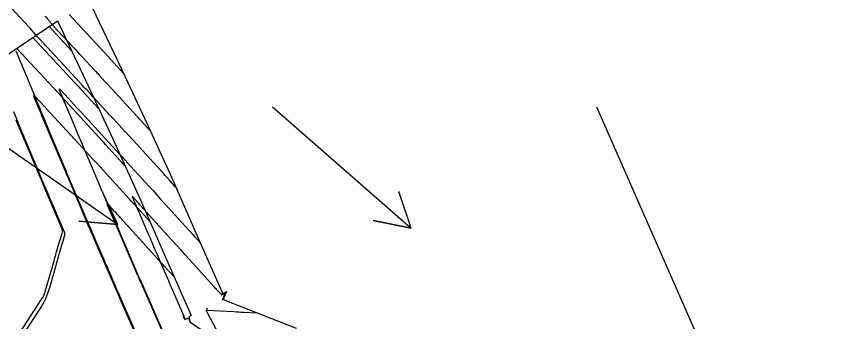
# Model space of a CAD drawing. Extents: x 954385 to 988206, y 1868364 to 1924553.
# Drawn here: x 957517.5 to 957642.4, y 1920335.7 to 1920383 of the extents above; entities that cross this region are included whole.
import ezdxf

# ---------------------------------------------------------------- set-up
doc = ezdxf.new("R2010")
doc.units = 0
for name, color, linetype in [('1', 7, 'Continuous'), ('Ex_Major Contours', 7, 'Continuous'), ('Ex_Minor Contours', 7, 'Continuous'), ('Perimeter', 7, 'Continuous'), ('Slopes', 7, 'Continuous')]:
    doc.layers.add(name, color=color, linetype=linetype)

msp = doc.modelspace()

# ---------------------------------------------------------------- linework, layer by layer
at = {"layer": '1'}
for points in [[(957450.82, 1920332.79), (957523.93, 1920382.25), (957528.25, 1920373.09), (957532.51, 1920363.9), (957536.68, 1920354.65), (957540.74, 1920345.32), (957544.54, 1920336.71), (957544.18, 1920336.46), (957544.36, 1920335.7), (957553.23, 1920329.63), (957564.73, 1920325.33), (957576.26, 1920321.06), (957587.88, 1920316.85), (957597.03, 1920310.96), (957602.82, 1920302.8), (957608.3, 1920294.44), (957613.91, 1920286.16), (957619.64, 1920277.96), (957625.39, 1920269.78), (957631.03, 1920261.52), (957636.61, 1920253.23), (957642.48, 1920245.12), (957647.9, 1920236.72)], [(957526.16, 1920377.52), (957522.62, 1920381.36)], [(957520.13, 1920379.67), (957526.6, 1920372.68), (957526.8, 1920372.47), (957527, 1920372.25), (957527.2, 1920372.03), (957527.4, 1920371.81), (957530.31, 1920368.64)], [(957534.33, 1920359.85), (957531.84, 1920362.58), (957531.6, 1920362.85), (957531.35, 1920363.12), (957531.11, 1920363.39), (957530.86, 1920363.66), (957525.71, 1920369.26), (957525.11, 1920369.91), (957524.51, 1920370.57), (957523.91, 1920371.22), (957523.31, 1920371.87), (957517.65, 1920377.99)], [(957538.17, 1920351.22), (957536.3, 1920353.28), (957535.99, 1920353.63), (957535.68, 1920353.97), (957535.36, 1920354.31), (957535.05, 1920354.66), (957529.92, 1920360.29), (957529.39, 1920360.86), (957528.87, 1920361.44), (957528.34, 1920362.01), (957527.82, 1920362.58), (957522.18, 1920368.72), (957522.11, 1920368.8), (957522.03, 1920368.89), (957521.95, 1920368.97), (957521.87, 1920369.06), (957520.54, 1920370.5), (957520.34, 1920370.69), (957520.24, 1920370.73), (957520.23, 1920370.62), (957520.32, 1920370.36), (957520.89, 1920368.99), (957521.03, 1920368.65), (957521.18, 1920368.31), (957521.32, 1920367.97), (957521.46, 1920367.63), (957524.88, 1920359.52), (957525, 1920359.21), (957525.13, 1920358.91), (957525.26, 1920358.61), (957525.39, 1920358.31), (957528.77, 1920350.36), (957528.95, 1920349.95), (957529.13, 1920349.54), (957529.3, 1920349.13), (957529.48, 1920348.72), (957532.5, 1920341.71), (957532.83, 1920340.95), (957533.16, 1920340.2), (957533.49, 1920339.44), (957533.82, 1920338.68), (957536.54, 1920332.45)], [(957515.83, 1920330.51), (957521.52, 1920339.26), (957521.68, 1920339.53), (957521.82, 1920339.81), (957521.94, 1920340.09), (957522.03, 1920340.39), (957523.38, 1920345.16), (957523.47, 1920345.46), (957523.55, 1920345.77), (957523.64, 1920346.07), (957523.73, 1920346.38), (957524.62, 1920349.41), (957524.67, 1920349.61), (957524.67, 1920349.8), (957524.64, 1920350), (957524.58, 1920350.19), (957521.96, 1920356.33), (957521.89, 1920356.5), (957521.82, 1920356.67), (957521.75, 1920356.84), (957521.68, 1920357.01), (957518.2, 1920365.27), (957518.03, 1920365.67), (957517.86, 1920366.07), (957517.7, 1920366.47), (957517.53, 1920366.87)], [(957541.92, 1920342.64), (957540.46, 1920344.26), (957540.22, 1920344.53), (957539.97, 1920344.8), (957539.73, 1920345.07), (957539.48, 1920345.34), (957533.65, 1920351.79), (957533.42, 1920352.04), (957533.19, 1920352.29), (957532.96, 1920352.54), (957532.74, 1920352.79), (957531.74, 1920353.88), (957531.59, 1920354.03), (957531.52, 1920354.06), (957531.51, 1920353.98), (957531.58, 1920353.79), (957532.39, 1920351.9), (957532.41, 1920351.84), (957532.44, 1920351.78), (957532.46, 1920351.72), (957532.49, 1920351.66), (957536.23, 1920343.01), (957536.35, 1920342.72), (957536.47, 1920342.44), (957536.6, 1920342.15), (957536.72, 1920341.87), (957540.21, 1920333.88)]]:
    msp.add_lwpolyline(points, dxfattribs=at)
msp.add_lwpolyline([(957543.56, 1920336.05), (957543.56, 1920336.05), (957543.65, 1920336.11), (957543.66, 1920336.12), (957543.67, 1920336.13), (957543.69, 1920336.14), (957543.7, 1920336.15), (957543.7, 1920336.15), (957543.7, 1920336.15), (957543.7, 1920336.16), (957543.38, 1920336.56), (957543.34, 1920336.61), (957543.32, 1920336.62), (957543.32, 1920336.59), (957543.34, 1920336.53), (957543.55, 1920336.05), (957543.55, 1920336.05)], close=True, dxfattribs=at)
at = {"layer": 'Ex_Major Contours'}
msp.add_lwpolyline([(957549.63, 1920339.11), (957549.45, 1920339.12), (957549.43, 1920339.12), (957549.42, 1920339.12), (957549.42, 1920339.13), (957549.42, 1920339.15), (957549.75, 1920340.05), (957549.77, 1920340.11), (957549.76, 1920340.14), (957549.72, 1920340.14), (957549.67, 1920340.11), (957549.26, 1920339.83), (957549.25, 1920339.82), (957549.24, 1920339.82), (957549.24, 1920339.83), (957549.24, 1920339.84), (957549.26, 1920339.89), (957549.27, 1920339.9), (957549.27, 1920339.91), (957549.26, 1920339.92), (957549.25, 1920339.93), (957548.53, 1920340.67), (957548.4, 1920340.8), (957548.28, 1920340.93), (957548.16, 1920341.06), (957548.04, 1920341.19), (957544.29, 1920345.35), (957543.62, 1920346.09), (957542.96, 1920346.82), (957542.29, 1920347.56), (957541.63, 1920348.3), (957536.59, 1920353.86), (957536.42, 1920354.04), (957536.26, 1920354.22), (957536.22, 1920354.26), (957536.17, 1920354.31), (957536.13, 1920354.35), (957536.09, 1920354.4), (957535.53, 1920355.01), (957535.48, 1920355.06), (957535.46, 1920355.07), (957535.46, 1920355.04), (957535.48, 1920354.97), (957535.82, 1920354.18), (957535.84, 1920354.14), (957535.86, 1920354.09), (957535.87, 1920354.05), (957535.89, 1920354), (957538.02, 1920349.08), (957538.2, 1920348.64), (957538.39, 1920348.21), (957538.58, 1920347.78), (957538.76, 1920347.34), (957539.6, 1920345.41), (957539.74, 1920345.08), (957539.88, 1920344.74), (957540.03, 1920344.41), (957540.17, 1920344.08), (957540.75, 1920342.75), (957540.89, 1920342.42), (957541.04, 1920342.09), (957541.18, 1920341.76), (957541.33, 1920341.43), (957543.59, 1920336.23), (957543.59, 1920336.22), (957543.6, 1920336.21), (957543.61, 1920336.2), (957543.61, 1920336.18), (957543.65, 1920336.11), (957543.65, 1920336.11), (957543.65, 1920336.11), (957543.66, 1920336.12), (957543.96, 1920336.23), (957544.02, 1920336.25), (957544.07, 1920336.27), (957544.08, 1920336.28), (957544.09, 1920336.28), (957544.1, 1920336.27), (957544.11, 1920336.26), (957544.32, 1920335.86), (957544.36, 1920335.79), (957544.39, 1920335.72), (957544.43, 1920335.65)], dxfattribs=at)
at = {"layer": 'Ex_Minor Contours'}
for points in [[(957542.21, 1920356.49), (957541.31, 1920357.49), (957541.23, 1920357.58), (957541.14, 1920357.67), (957541.06, 1920357.76), (957540.98, 1920357.85), (957540.56, 1920358.31), (957540.31, 1920358.58), (957534.39, 1920365.07), (957534.37, 1920365.08), (957534.36, 1920365.1), (957534.35, 1920365.11), (957534.33, 1920365.13), (957534.32, 1920365.14), (957532.54, 1920367.08), (957532.24, 1920367.41), (957531.94, 1920367.73), (957531.64, 1920368.06), (957531.35, 1920368.38), (957529.89, 1920369.97), (957529.72, 1920370.15), (957529.56, 1920370.33), (957529.39, 1920370.51), (957529.23, 1920370.69), (957528.42, 1920371.57), (957528.24, 1920371.76), (957528.05, 1920371.96), (957527.69, 1920372.36), (957527.6, 1920372.45), (957527.51, 1920372.55), (957527.42, 1920372.65), (957527.32, 1920372.75), (957522.36, 1920378.12), (957522.19, 1920378.31), (957522.02, 1920378.49), (957521.85, 1920378.68), (957521.68, 1920378.86), (957520.91, 1920379.69), (957520.79, 1920379.83), (957520.66, 1920379.96), (957520.54, 1920380.1), (957520.42, 1920380.25), (957519.73, 1920381.05), (957519.67, 1920381.12), (957519.58, 1920381.23), (957519.56, 1920381.25), (957519.54, 1920381.27), (957519.52, 1920381.29), (957519.5, 1920381.31), (957513.97, 1920387.27)], [(957521.97, 1920383.01), (957522.03, 1920382.94), (957522.09, 1920382.88), (957522.14, 1920382.81), (957522.36, 1920382.55), (957522.42, 1920382.49), (957522.48, 1920382.42), (957522.53, 1920382.36), (957522.59, 1920382.29), (957522.98, 1920381.84), (957523.06, 1920381.74), (957523.15, 1920381.64), (957523.24, 1920381.54), (957523.32, 1920381.45), (957526.19, 1920378.35), (957526.57, 1920377.94), (957526.95, 1920377.53), (957527.33, 1920377.11), (957527.71, 1920376.7), (957529.64, 1920374.61), (957529.82, 1920374.42), (957529.99, 1920374.23), (957530.17, 1920374.04), (957530.35, 1920373.85), (957531.24, 1920372.88), (957531.4, 1920372.7), (957531.56, 1920372.53), (957531.88, 1920372.18), (957531.96, 1920372.09), (957532.04, 1920372.01), (957532.12, 1920371.92), (957532.2, 1920371.83), (957536.28, 1920367.4), (957536.39, 1920367.28), (957536.49, 1920367.16), (957536.8, 1920366.83), (957536.82, 1920366.81), (957536.83, 1920366.8), (957536.86, 1920366.76), (957536.87, 1920366.76), (957538.24, 1920365.25)], [(957534.12, 1920374.13), (957532.63, 1920375.75), (957532.55, 1920375.83), (957532.48, 1920375.91), (957532.4, 1920375.99), (957532.33, 1920376.07), (957532.03, 1920376.4), (957531.88, 1920376.56), (957531.73, 1920376.72), (957525.73, 1920383.21)], [(957517.5, 1920377.61), (957520.36, 1920370.68), (957520.41, 1920370.55), (957520.47, 1920370.42), (957520.52, 1920370.29), (957520.58, 1920370.15), (957520.85, 1920369.49), (957521.01, 1920369.12), (957521.23, 1920368.57), (957521.27, 1920368.47), (957521.31, 1920368.37), (957521.35, 1920368.27), (957521.4, 1920368.17), (957521.56, 1920367.77), (957521.6, 1920367.67), (957521.64, 1920367.57), (957521.69, 1920367.47), (957521.73, 1920367.37), (957522.27, 1920366.06), (957522.38, 1920365.8), (957522.49, 1920365.55), (957522.59, 1920365.3), (957522.7, 1920365.05), (957524.58, 1920360.57), (957524.65, 1920360.41), (957524.71, 1920360.25), (957524.78, 1920360.09), (957524.85, 1920359.94), (957525.24, 1920359), (957525.24, 1920358.99), (957525.25, 1920358.97), (957525.27, 1920358.92), (957528.67, 1920350.93), (957528.95, 1920350.27), (957529.23, 1920349.61), (957529.51, 1920348.95), (957529.8, 1920348.29), (957531.07, 1920345.34), (957531.29, 1920344.83), (957531.51, 1920344.32), (957531.73, 1920343.81), (957531.94, 1920343.31), (957532.82, 1920341.28), (957533.04, 1920340.77), (957533.26, 1920340.26), (957533.48, 1920339.75), (957533.7, 1920339.25), (957536.97, 1920331.74)], [(957540.32, 1920333.9), (957536.71, 1920342.18), (957536.65, 1920342.31), (957536.6, 1920342.44), (957536.58, 1920342.47), (957536.57, 1920342.5), (957536.55, 1920342.53), (957536.54, 1920342.57), (957536.34, 1920343.03), (957536.24, 1920343.26), (957532.75, 1920351.38), (957532.64, 1920351.61), (957532.54, 1920351.85), (957532.44, 1920352.09), (957532.34, 1920352.33), (957531.93, 1920353.28), (957531.83, 1920353.52), (957531.73, 1920353.75), (957531.63, 1920353.99), (957531.53, 1920354.23), (957528.59, 1920361.15), (957528.58, 1920361.16), (957528.56, 1920361.23), (957528.55, 1920361.24), (957527.66, 1920363.37), (957527.51, 1920363.73), (957527.36, 1920364.08), (957527.21, 1920364.44), (957527.06, 1920364.8), (957525.86, 1920367.65), (957525.83, 1920367.72), (957525.8, 1920367.79), (957525.77, 1920367.86), (957525.74, 1920367.93), (957525.63, 1920368.21), (957525.6, 1920368.28), (957525.57, 1920368.35), (957525.54, 1920368.42), (957525.51, 1920368.49), (957524.76, 1920370.3), (957524.69, 1920370.45), (957524.63, 1920370.61), (957524.56, 1920370.77), (957524.5, 1920370.92), (957524.24, 1920371.55), (957524.2, 1920371.67), (957524.2, 1920371.72), (957524.25, 1920371.7), (957524.34, 1920371.61), (957525.01, 1920370.89), (957525.08, 1920370.81), (957526.96, 1920368.77), (957527.02, 1920368.71), (957527.07, 1920368.65), (957527.12, 1920368.59), (957527.18, 1920368.53), (957527.39, 1920368.3), (957527.5, 1920368.18), (957527.61, 1920368.07), (957531.84, 1920363.46), (957531.86, 1920363.44), (957531.89, 1920363.4), (957531.91, 1920363.39), (957533.56, 1920361.58), (957533.83, 1920361.27), (957534.11, 1920360.97), (957534.39, 1920360.67), (957534.67, 1920360.36), (957537.52, 1920357.23), (957538.09, 1920356.61), (957538.66, 1920355.99), (957539.23, 1920355.36), (957539.79, 1920354.74), (957544.84, 1920349.17), (957545.08, 1920348.91), (957545.32, 1920348.64), (957545.39, 1920348.57), (957545.45, 1920348.51), (957545.51, 1920348.44), (957545.57, 1920348.37), (957545.96, 1920347.94)], [(957515.22, 1920328.51), (957521.24, 1920337.74), (957521.7, 1920338.51), (957522.1, 1920339.31), (957522.44, 1920340.14), (957522.72, 1920340.99), (957524.06, 1920345.74), (957524.13, 1920345.97), (957524.19, 1920346.2), (957524.26, 1920346.43), (957524.33, 1920346.67), (957524.65, 1920347.75), (957524.79, 1920348.2), (957525.01, 1920348.97), (957525.05, 1920349.12), (957525.05, 1920349.27), (957525.03, 1920349.42), (957524.98, 1920349.56), (957521.96, 1920356.66), (957521.95, 1920356.68), (957521.93, 1920356.74), (957521.93, 1920356.75), (957521.2, 1920358.47), (957521.08, 1920358.76), (957520.96, 1920359.05), (957520.84, 1920359.34), (957520.72, 1920359.63), (957519.3, 1920363), (957519.24, 1920363.16), (957519.17, 1920363.31), (957519.1, 1920363.47), (957519.04, 1920363.63), (957518.78, 1920364.26), (957518.71, 1920364.42), (957518.65, 1920364.58), (957518.58, 1920364.73), (957518.51, 1920364.89), (957518.16, 1920365.74), (957518.08, 1920365.94), (957518, 1920366.13), (957517.92, 1920366.33), (957517.84, 1920366.52), (957517.15, 1920368.17)], [(957554.86, 1920337.04), (957552.64, 1920337.15), (957552.27, 1920337.17), (957551.9, 1920337.19), (957551.53, 1920337.21), (957551.16, 1920337.23), (957546.93, 1920337.44), (957546.93, 1920337.44), (957546.93, 1920337.44), (957546.93, 1920337.45), (957546.93, 1920337.45), (957546.93, 1920337.44), (957546.93, 1920337.44), (957547.04, 1920337.75), (957547.04, 1920337.76), (957547.04, 1920337.76), (957547.04, 1920337.76), (957547.04, 1920337.76), (957547.01, 1920337.73), (957547, 1920337.71), (957546.98, 1920337.7), (957546.91, 1920337.62), (957546.9, 1920337.61), (957546.89, 1920337.59), (957546.89, 1920337.57), (957546.88, 1920337.55), (957546.87, 1920337.41), (957546.87, 1920337.41), (957546.88, 1920337.41), (957546.88, 1920337.4), (957546.95, 1920337.26), (957550.58, 1920330.41)]]:
    msp.add_lwpolyline(points, dxfattribs=at)
at = {"layer": 'Perimeter'}
msp.add_lwpolyline([(957528.74, 1920385.41), (957533.09, 1920376.32), (957534.37, 1920373.58), (957537.36, 1920367.18), (957537.39, 1920367.11), (957541.57, 1920357.96), (957545.65, 1920348.64), (957549.45, 1920340.04), (957550, 1920340.4), (957549.48, 1920339.16), (957560.76, 1920334.72)], dxfattribs=at)
at = {"layer": 'Slopes'}
for points in [[(957507.13, 1920368.93), (957533.21, 1920350.77), (957527.23, 1920351.27), (957533.21, 1920350.77), (957530.66, 1920356.2)], [(957557.13, 1920368.93), (957578.53, 1920350.2), (957572.65, 1920351.37), (957578.53, 1920350.2), (957576.6, 1920355.88)], [(957607.13, 1920368.93), (957628.04, 1920321.35), (957623.21, 1920324.9), (957628.04, 1920321.35), (957628.7, 1920327.31)]]:
    msp.add_lwpolyline(points, dxfattribs=at)

doc.saveas('drawing.dxf')
